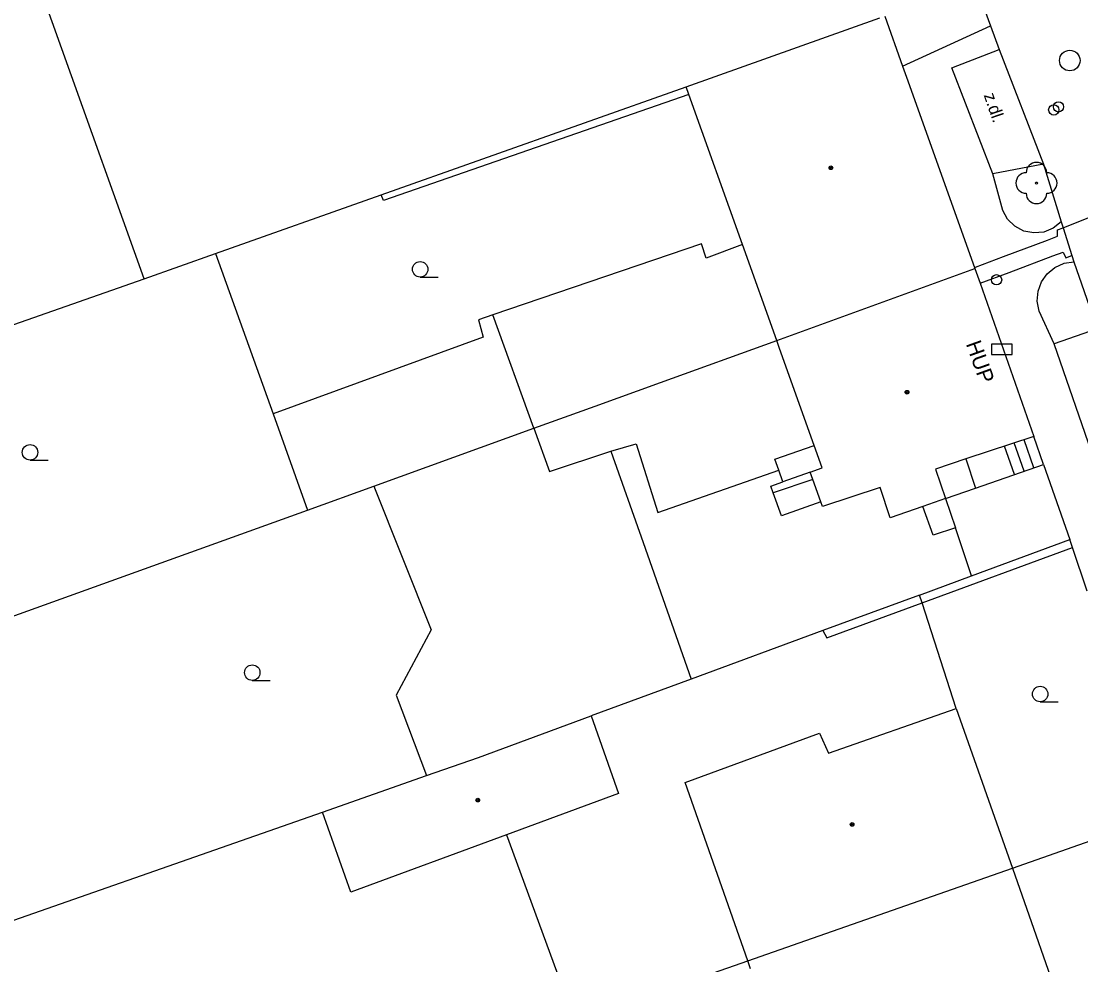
# Model space of a CAD drawing. Extents: x -596229 to -595156, y -1161237 to -1159376.
# Drawn here: x -595920.7 to -595869.2, y -1160833.4 to -1160787.6 of the extents above; entities that cross this region are included whole.
import ezdxf

# ---------------------------------------------------------------- set-up
doc = ezdxf.new("R2010")
doc.units = 0
for name, color, linetype in [('DOP - budovy nerozlisene - VP', 7, 'Continuous'), ('DOP - kresba z DSPS bez souradnic', 7, 'Continuous'), ('DOP - rozhrani ploch obecne', 7, 'Continuous'), ('Level 22', 7, 'Continuous'), ('Level 24', 7, 'Continuous'), ('Level 27', 7, 'Continuous'), ('Level 28', 7, 'Continuous'), ('Level 31', 7, 'Continuous'), ('Level 36', 7, 'Continuous'), ('Level 39', 7, 'Continuous'), ('Specificka linie pasportu komunikaci', 7, 'Continuous'), ('TM - budovy zdene_ betonove - VP', 7, 'Continuous'), ('TM - chodniky - VP', 7, 'Continuous'), ('TM - komunikace - VP', 7, 'Continuous'), ('TM - letecke snimky - pomocna linie', 7, 'Continuous'), ('TM - plot drateny_ kovovy - VP', 7, 'Continuous'), ('TM - podezdivka plotu - VP', 7, 'Continuous'), ('TM - popis objektu', 7, 'Continuous'), ('TM - popis povrchu', 7, 'Continuous'), ('TM - rozhrani mezi zpev. plochami mezi sebou - VP', 7, 'Continuous'), ('TM - rozhrani ploch obecne - VP', 7, 'Continuous'), ('TM - schody - VP', 7, 'Continuous'), ('TM - vjezd na pozemek', 7, 'Continuous')]:
    doc.layers.add(name, color=color, linetype=linetype)

msp = doc.modelspace()

# ---------------------------------------------------------------- linework, layer by layer
at = {"layer": 'DOP - budovy nerozlisene - VP'}
for points in [[(-595898.44, -1160823.31), (-595892.96, -1160821.29)], [(-595892.96, -1160821.29), (-595891.64, -1160825.06)], [(-595900.96, -1160824.19), (-595898.44, -1160823.31)], [(-595906.01, -1160825.96), (-595900.96, -1160824.19)], [(-595891.64, -1160825.06), (-595897.07, -1160827.06)], [(-595904.64, -1160829.86), (-595906.01, -1160825.96)], [(-595897.07, -1160827.06), (-595904.64, -1160829.86)]]:
    msp.add_lwpolyline(points, dxfattribs=at)
at = {"layer": 'DOP - kresba z DSPS bez souradnic'}
for points in [[(-595888.21, -1160791.11), (-595903.06, -1160796.26)], [(-595903.06, -1160796.26), (-595903.16, -1160795.98)], [(-595887.6, -1160798.37), (-595897.74, -1160801.81)], [(-595887.37, -1160799.06), (-595887.6, -1160798.37)], [(-595885.61, -1160798.39), (-595887.37, -1160799.06)], [(-595897.74, -1160801.81), (-595898.44, -1160802.05)], [(-595898.44, -1160802.05), (-595898.21, -1160802.9)], [(-595898.21, -1160802.9), (-595908.42, -1160806.62)], [(-595884.03, -1160808.82), (-595882.12, -1160808.15)], [(-595883.84, -1160809.36), (-595884.03, -1160808.82)], [(-595883.64, -1160809.93), (-595883.84, -1160809.36)], [(-595882.32, -1160809.46), (-595883.64, -1160809.93)], [(-595884.23, -1160810.14), (-595883.64, -1160809.93)], [(-595882.19, -1160809.81), (-595884.11, -1160810.46)], [(-595884.11, -1160810.46), (-595884.23, -1160810.14)], [(-595883.71, -1160811.57), (-595884.11, -1160810.46)], [(-595881.8, -1160810.89), (-595883.71, -1160811.57)]]:
    msp.add_lwpolyline(points, dxfattribs=at)
at = {"layer": 'DOP - rozhrani ploch obecne'}
for points in [[(-595914.68, -1160800.06), (-595922.7, -1160777.7)], [(-595903.16, -1160795.98), (-595888.34, -1160790.73)], [(-595911.21, -1160798.83), (-595903.16, -1160795.98)], [(-595914.68, -1160800.06), (-595911.21, -1160798.83)], [(-595911.21, -1160798.83), (-595908.42, -1160806.62)], [(-595933.37, -1160806.61), (-595914.68, -1160800.06)], [(-595889.59, -1160805.1), (-595883.94, -1160803.06)], [(-595892.77, -1160806.25), (-595889.59, -1160805.1)], [(-595895.75, -1160807.32), (-595892.77, -1160806.25)], [(-595908.42, -1160806.62), (-595906.75, -1160811.3)], [(-595903.53, -1160810.13), (-595895.75, -1160807.32)], [(-595895.75, -1160807.32), (-595894.99, -1160809.42)], [(-595894.99, -1160809.42), (-595892, -1160808.44)], [(-595892, -1160808.44), (-595890.44, -1160812.87)], [(-595906.75, -1160811.3), (-595903.53, -1160810.13)], [(-595929.49, -1160819.47), (-595906.75, -1160811.3)], [(-595890.44, -1160812.87), (-595888.1, -1160819.5)], [(-595888.1, -1160819.5), (-595892.96, -1160821.29)], [(-595925.3, -1160832.7), (-595906.01, -1160825.96)], [(-595897.07, -1160827.06), (-595893.75, -1160836.12)], [(-595889.66, -1160834.69), (-595885.35, -1160833.18)]]:
    msp.add_lwpolyline(points, dxfattribs=at)
at = {"layer": 'Level 22'}
msp.add_circle((-595871.32, -1160795.41), 0.05, dxfattribs=at)
for centre, start, end in [((-595871.32, -1160794.91), 0, 180), ((-595871.82, -1160795.41), 90, 270), ((-595870.82, -1160795.41), 270, 90), ((-595871.32, -1160795.91), 180, 0)]:
    msp.add_arc(centre, 0.5, start, end, dxfattribs=at)
at = {"layer": 'Level 24'}
msp.add_lwpolyline([(-595873.498, -1160803.739), (-595872.498, -1160803.739), (-595872.498, -1160803.239), (-595873.498, -1160803.239)], close=True, dxfattribs=at)
at = {"layer": 'Level 27'}
msp.add_circle((-595869.7, -1160789.46), 0.5, dxfattribs=at)
at = {"layer": 'Level 28'}
msp.add_circle((-595873.26, -1160800.11), 0.25, dxfattribs=at)
at = {"layer": 'Level 31'}
for centre in [(-595870.25, -1160791.71), (-595870.48, -1160791.86)]:
    msp.add_circle(centre, 0.25, dxfattribs=at)
at = {"layer": 'Level 36'}
for p, q in [((-595901.27, -1160799.975), (-595900.395, -1160799.975)), ((-595920.23, -1160808.865), (-595919.355, -1160808.865)), ((-595909.43, -1160819.565), (-595908.555, -1160819.565)), ((-595871.14, -1160820.605), (-595870.265, -1160820.605))]:
    msp.add_line(p, q, dxfattribs=at)
for centre in [(-595901.27, -1160799.6), (-595920.23, -1160808.49), (-595909.43, -1160819.19), (-595871.14, -1160820.23)]:
    msp.add_circle(centre, 0.375, dxfattribs=at)
at = {"layer": 'Level 39'}
for centre, radius in [((-595881.31, -1160794.67), 0.09), ((-595881.31, -1160794.67), 0.0398), ((-595877.61, -1160805.57), 0.09), ((-595877.61, -1160805.57), 0.0398), ((-595898.47, -1160825.38), 0.09), ((-595898.47, -1160825.38), 0.0398), ((-595880.28, -1160826.56), 0.09), ((-595880.28, -1160826.56), 0.0398)]:
    msp.add_circle(centre, radius, dxfattribs=at)
at = {"layer": 'Specificka linie pasportu komunikaci'}
for points in [[(-595877.83, -1160789.73), (-595873.55, -1160787.77)], [(-595870.03, -1160797.59), (-595864.2, -1160795.26)], [(-595874.33, -1160799.51), (-595874.28, -1160799.49), (-595872.93, -1160798.98), (-595870.79, -1160798.18), (-595870.29, -1160797.99), (-595870.3, -1160797.68), (-595870.03, -1160797.59)], [(-595874.06, -1160800.28), (-595872.65, -1160799.75), (-595870.52, -1160798.95), (-595870.03, -1160798.77), (-595869.89, -1160799.04), (-595869.6, -1160798.93)], [(-595870.98, -1160809.08), (-595871.45, -1160807.72)]]:
    msp.add_lwpolyline(points, dxfattribs=at)
at = {"layer": 'TM - budovy zdene_ betonove - VP'}
for points in [[(-595888.34, -1160790.73), (-595878.93, -1160787.39)], [(-595878.69, -1160787.31), (-595877.83, -1160789.73)], [(-595877.83, -1160789.73), (-595877.63, -1160790.27)], [(-595877.63, -1160790.27), (-595874.33, -1160799.51)], [(-595888.21, -1160791.11), (-595888.34, -1160790.73)], [(-595885.61, -1160798.39), (-595888.21, -1160791.11)], [(-595883.94, -1160803.06), (-595885.61, -1160798.39)], [(-595883.94, -1160803.06), (-595874.31, -1160799.56)], [(-595874.33, -1160799.51), (-595874.31, -1160799.56)], [(-595874.31, -1160799.56), (-595874.06, -1160800.28)], [(-595874.06, -1160800.28), (-595871.45, -1160807.72)], [(-595883.8, -1160803.45), (-595883.94, -1160803.06)], [(-595882.12, -1160808.15), (-595883.8, -1160803.45)], [(-595871.45, -1160807.72), (-595874.75, -1160808.81)], [(-595881.73, -1160809.25), (-595882.12, -1160808.15)], [(-595874.75, -1160808.81), (-595876.23, -1160809.3)], [(-595882.32, -1160809.46), (-595881.73, -1160809.25)], [(-595882.19, -1160809.81), (-595882.32, -1160809.46)], [(-595876.23, -1160809.3), (-595875.74, -1160810.74)], [(-595881.8, -1160810.89), (-595882.19, -1160809.81)], [(-595878.92, -1160810.19), (-595881.72, -1160811.12)], [(-595878.43, -1160811.67), (-595878.92, -1160810.19)], [(-595881.72, -1160811.12), (-595881.8, -1160810.89)], [(-595875.74, -1160810.74), (-595876.84, -1160811.12)], [(-595876.84, -1160811.12), (-595878.43, -1160811.67)], [(-595881.43, -1160823.1), (-595875.22, -1160820.93)], [(-595875.22, -1160820.93), (-595872.49, -1160828.68)], [(-595888.39, -1160824.53), (-595881.86, -1160822.13)], [(-595881.86, -1160822.13), (-595881.43, -1160823.1)], [(-595885.35, -1160833.18), (-595888.39, -1160824.53)], [(-595882.53, -1160832.2), (-595872.49, -1160828.68)], [(-595872.49, -1160828.68), (-595869.84, -1160836.23)], [(-595885.35, -1160833.18), (-595882.53, -1160832.2)], [(-595885.21, -1160833.58), (-595885.35, -1160833.18)]]:
    msp.add_lwpolyline(points, dxfattribs=at)
at = {"layer": 'TM - chodniky - VP'}
for points in [[(-595870.97, -1160794.5), (-595873.44, -1160794.97)], [(-595872.96, -1160796.74), (-595873.44, -1160794.97)], [(-595872.72, -1160797.17), (-595872.96, -1160796.74)], [(-595872.37, -1160797.51), (-595872.72, -1160797.17)], [(-595871.93, -1160797.74), (-595872.37, -1160797.51)], [(-595870.51, -1160797.61), (-595870.96, -1160797.79)], [(-595870.12, -1160797.3), (-595870.51, -1160797.61)], [(-595871.45, -1160797.83), (-595871.93, -1160797.74)], [(-595870.96, -1160797.79), (-595871.45, -1160797.83)], [(-595869.98, -1160799.31), (-595869.5, -1160799.23)], [(-595870.8, -1160799.82), (-595870.42, -1160799.51)], [(-595870.42, -1160799.51), (-595869.98, -1160799.31)], [(-595871.24, -1160800.67), (-595871.08, -1160800.21)], [(-595871.08, -1160800.21), (-595870.8, -1160799.82)], [(-595871.28, -1160801.15), (-595871.24, -1160800.67)], [(-595871.19, -1160801.63), (-595871.28, -1160801.15)], [(-595870.46, -1160803.22), (-595871.19, -1160801.63)], [(-595868.37, -1160802.49), (-595870.46, -1160803.22)], [(-595870.98, -1160809.08), (-595869.7, -1160812.73)]]:
    msp.add_lwpolyline(points, dxfattribs=at)
at = {"layer": 'TM - komunikace - VP'}
for points in [[(-595874.13, -1160786.17), (-595873.55, -1160787.77)], [(-595873.55, -1160787.77), (-595873.13, -1160788.92)], [(-595873.13, -1160788.92), (-595870.97, -1160794.5)], [(-595870.97, -1160794.5), (-595870.12, -1160797.3)], [(-595870.12, -1160797.3), (-595870.03, -1160797.59)], [(-595870.03, -1160797.59), (-595869.6, -1160798.93)], [(-595869.6, -1160798.93), (-595869.5, -1160799.23)], [(-595869.5, -1160799.23), (-595868.37, -1160802.49)]]:
    msp.add_lwpolyline(points, dxfattribs=at)
at = {"layer": 'TM - letecke snimky - pomocna linie'}
for points in [[(-595895.75, -1160807.32), (-595897.74, -1160801.81)], [(-595892, -1160808.44), (-595890.78, -1160808.08), (-595889.72, -1160811.42), (-595883.84, -1160809.36)], [(-595903.53, -1160810.13), (-595900.74, -1160817.11), (-595902.44, -1160820.28), (-595900.96, -1160824.19)]]:
    msp.add_lwpolyline(points, dxfattribs=at)
at = {"layer": 'TM - plot drateny_ kovovy - VP'}
for points in [[(-595875.74, -1160810.74), (-595875.26, -1160812.16)], [(-595876.88, -1160815.8), (-595869.57, -1160813.11)], [(-595869.57, -1160813.11), (-595869.7, -1160812.73)], [(-595881.7, -1160817.15), (-595881.51, -1160817.5), (-595876.88, -1160815.8)]]:
    msp.add_lwpolyline(points, dxfattribs=at)
at = {"layer": 'TM - podezdivka plotu - VP'}
for points in [[(-595874.47, -1160814.49), (-595869.7, -1160812.73)], [(-595877, -1160815.42), (-595874.47, -1160814.49)], [(-595877, -1160815.42), (-595881.7, -1160817.15)], [(-595881.7, -1160817.15), (-595888.1, -1160819.5)]]:
    msp.add_lwpolyline(points, dxfattribs=at)
at = {"layer": 'TM - rozhrani mezi zpev. plochami mezi sebou - VP'}
for points in [[(-595875.44, -1160789.81), (-595873.13, -1160788.92)], [(-595873.44, -1160794.97), (-595875.44, -1160789.81)], [(-595868.5, -1160808.89), (-595870.46, -1160803.22)]]:
    msp.add_lwpolyline(points, dxfattribs=at)
at = {"layer": 'TM - rozhrani ploch obecne - VP'}
for points in [[(-595874.75, -1160808.81), (-595874.28, -1160810.23)], [(-595874.28, -1160810.23), (-595870.98, -1160809.08)], [(-595875.74, -1160810.74), (-595874.28, -1160810.23)], [(-595875.26, -1160812.16), (-595876.34, -1160812.52), (-595876.84, -1160811.12)], [(-595876.88, -1160815.8), (-595877, -1160815.42)], [(-595875.22, -1160820.93), (-595876.88, -1160815.8)], [(-595872.49, -1160828.68), (-595865.43, -1160826.21)]]:
    msp.add_lwpolyline(points, dxfattribs=at)
at = {"layer": 'TM - schody - VP'}
for points in [[(-595871.45, -1160809.24), (-595871.92, -1160807.88)], [(-595870.98, -1160809.08), (-595871.45, -1160807.72)], [(-595872.39, -1160809.57), (-595872.87, -1160808.19)], [(-595871.92, -1160809.41), (-595872.4, -1160808.03)]]:
    msp.add_lwpolyline(points, dxfattribs=at)
at = {"layer": 'TM - vjezd na pozemek'}
for points in [[(-595874.47, -1160814.49), (-595875.26, -1160812.16)], [(-595868.85, -1160815.23), (-595869.57, -1160813.11)]]:
    msp.add_lwpolyline(points, dxfattribs=at)

# ---------------------------------------------------------------- texts
at = {"layer": 'TM - popis objektu'}
msp.add_text('HUP', height=0.75, rotation=289.6848, dxfattribs=at).set_placement((-595874.76, -1160803.22))
at = {"layer": 'TM - popis povrchu'}
msp.add_text('z.dl.', height=0.6, rotation=289.017, dxfattribs=at).set_placement((-595873.89, -1160791.14))

doc.saveas('drawing.dxf')
